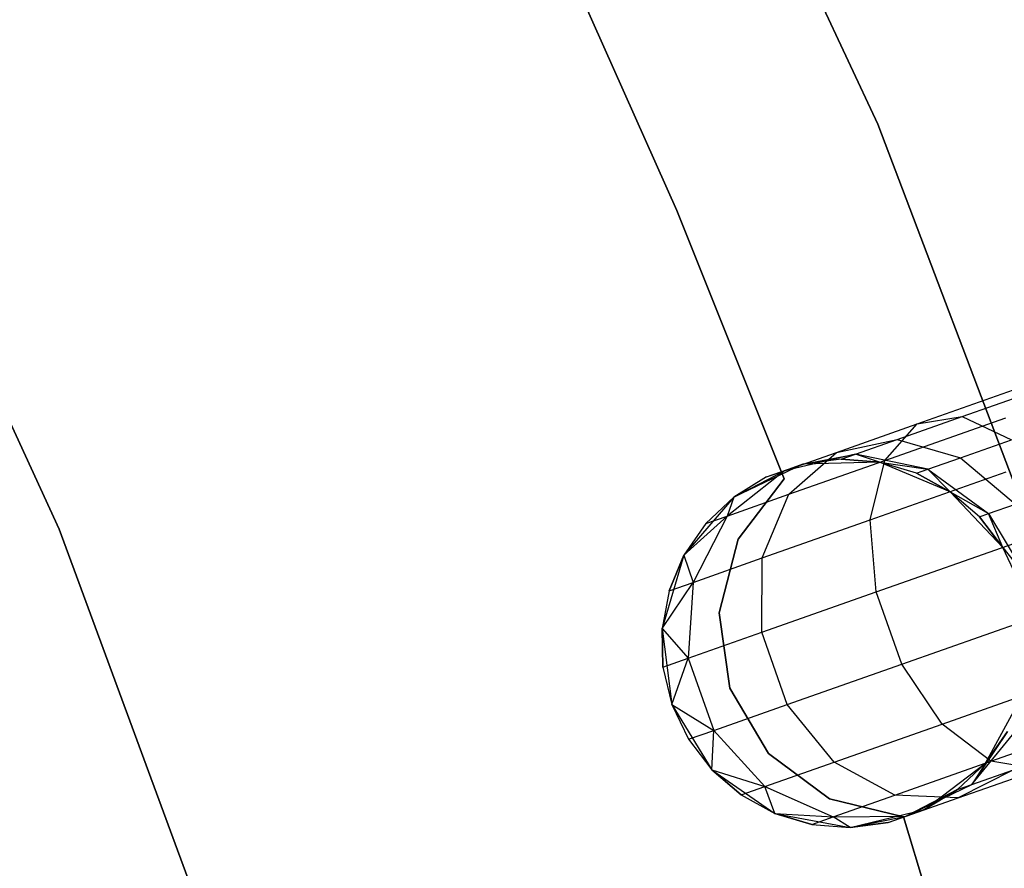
# Model space of a CAD drawing. Extents: x -102 to 102, y -101 to 102.
# Tile 391 of 481: x 34.45 to 39.79, y 12.5 to 17.11. Entities that reach past the tile are written whole.
import ezdxf

# ---------------------------------------------------------------- set-up
doc = ezdxf.new("R2010")
doc.units = 0
doc.header["$LTSCALE"] = 25.4
doc.layers.get('0').update_dxf_attribs({"linetype": 'CONTINUOUS'})

# ---------------------------------------------------------------- blocks, each defined once
blk = doc.blocks.new('NL2500011659_STL')
at = {"color": 0}
for p, q in [((37.7254, 19.4864, 1), (39.1069, 16.5426, 1)), ((39.1069, 16.5426, -6.5), (37.7254, 19.4864, -6.5)), ((39.1069, 16.5426, -6.5), (37.7254, 19.4864, -6.5)), ((37.7254, 19.4864, 1), (39.1069, 16.5426, 1)), ((37.3758, 17.5066), (38.0145, 16.0737)), ((38.0145, 16.0737, -2), (37.3758, 17.5066, -2)), ((38.0145, 16.0737, -2), (37.3758, 17.5066, -2)), ((37.3758, 17.5066), (38.0145, 16.0737)), ((34.6609, 14.3445, -2), (33.4282, 17.0185, -2)), ((33.4282, 17.0185), (34.6609, 14.3445)), ((33.4282, 17.0185), (34.6609, 14.3445)), ((34.6609, 14.3445, -2), (33.4282, 17.0185, -2)), ((39.1069, 16.5426, 1), (40.259, 13.5016, 1)), ((40.259, 13.5016, -6.5), (39.1069, 16.5426, -6.5)), ((39.1069, 16.5426, -6.5), (39.1069, 16.5426, 1)), ((39.1069, 16.5426, -6.5), (39.1069, 16.5426, 1)), ((40.259, 13.5016, -6.5), (39.1069, 16.5426, -6.5)), ((39.1069, 16.5426, 1), (40.259, 13.5016, 1)), ((38.0145, 16.0737), (38.0145, 16.0737, -2)), ((38.0145, 16.0737), (38.5983, 14.6176)), ((38.5983, 14.6176, -2), (38.0145, 16.0737, -2)), ((38.0145, 16.0737), (38.0145, 16.0737, -2)), ((38.5983, 14.6176, -2), (38.0145, 16.0737, -2)), ((38.0145, 16.0737), (38.5983, 14.6176)), ((39.3205, 14.9153, -7.2026), (39.8738, 15.1103, -7.5015)), ((39.3205, 14.9153, -7.2026), (39.8738, 15.1103, -7.5015)), ((39.5642, 14.9551, -6.868), (40.0088, 15.1117, -7.1082)), ((39.5642, 14.9551, -6.868), (40.0088, 15.1117, -7.1082)), ((39.1439, 14.7168, -7.5225), (39.8012, 14.9485, -7.8776)), ((39.1439, 14.7168, -7.5225), (39.8012, 14.9485, -7.8776)), ((39.2113, 14.8307, -6.4939), (39.5642, 14.9551, -6.868)), ((39.2113, 14.8307, -6.4939), (39.5642, 14.9551, -6.868)), ((39.3205, 14.9153, -7.2026), (39.5642, 14.9551, -6.868)), ((39.3205, 14.9153, -7.2026), (39.5642, 14.9551, -6.868)), ((39.5642, 14.9551, -6.868), (39.8329, 14.8293, -6.5767)), ((39.5642, 14.9551, -6.868), (39.8329, 14.8293, -6.5767)), ((38.8813, 14.7605, -6.737), (39.3205, 14.9153, -7.2026)), ((38.8813, 14.7605, -6.737), (39.3205, 14.9153, -7.2026)), ((39.1439, 14.7168, -7.5225), (39.3205, 14.9153, -7.2026)), ((39.1439, 14.7168, -7.5225), (39.3205, 14.9153, -7.2026)), ((38.8813, 14.7605, -6.737), (39.2113, 14.8307, -6.4939)), ((38.8813, 14.7605, -6.737), (39.2113, 14.8307, -6.4939)), ((38.9848, 14.7509, -6.0225), (39.2113, 14.8307, -6.4939)), ((38.9848, 14.7509, -6.0225), (39.2113, 14.8307, -6.4939)), ((39.2113, 14.8307, -6.4939), (39.5552, 14.7315, -6.2823)), ((39.2113, 14.8307, -6.4939), (39.5552, 14.7315, -6.2823)), ((39.5552, 14.7315, -6.2823), (39.8329, 14.8293, -6.5767)), ((39.5552, 14.7315, -6.2823), (39.8329, 14.8293, -6.5767)), ((38.5994, 14.6612, -6.1503), (38.8813, 14.7605, -6.737)), ((38.5994, 14.6612, -6.1503), (38.8813, 14.7605, -6.737)), ((38.6223, 14.533, -6.9695), (38.8813, 14.7605, -6.737)), ((38.6223, 14.533, -6.9695), (38.8813, 14.7605, -6.737)), ((38.9848, 14.7509, -6.0225), (38.5994, 14.6612, -6.1503)), ((38.9848, 14.7509, -6.0225), (38.5994, 14.6612, -6.1503)), ((38.6223, 14.533, -6.9695), (39.1439, 14.7168, -7.5225)), ((38.6223, 14.533, -6.9695), (39.1439, 14.7168, -7.5225)), ((38.6994, 14.6964, -5.5), (38.9848, 14.7509, -6.0225)), ((38.6994, 14.6964, -5.5), (38.9848, 14.7509, -6.0225)), ((38.9068, 14.7234, -5.5), (38.6994, 14.6964, 0)), ((38.9068, 14.7234, -5.5), (38.6994, 14.6964, -5.5)), ((38.9068, 14.7234, -5.5), (38.6994, 14.6964, 0)), ((38.9068, 14.7234, -5.5), (38.6994, 14.6964, -5.5)), ((39.1151, 14.7067, 0), (38.6994, 14.6964, 0)), ((39.1151, 14.7067, 0), (38.6994, 14.6964, 0)), ((38.9068, 14.7234, -5.5), (38.9848, 14.7509, -6.0225)), ((38.9068, 14.7234, -5.5), (38.9848, 14.7509, -6.0225)), ((39.1151, 14.7067, -5.5), (38.9068, 14.7234, -5.5)), ((38.9068, 14.7234, -5.5), (39.1151, 14.7067, 0)), ((38.9068, 14.7234, -5.5), (39.1151, 14.7067, 0)), ((39.1151, 14.7067, -5.5), (38.9068, 14.7234, -5.5)), ((39.1151, 14.7067, -5.5), (38.9848, 14.7509, -6.0225)), ((39.1151, 14.7067, -5.5), (38.9848, 14.7509, -6.0225)), ((39.3769, 14.6686, -5.9113), (38.9848, 14.7509, -6.0225)), ((39.3769, 14.6686, -5.9113), (38.9848, 14.7509, -6.0225)), ((39.0651, 14.394, -7.7725), (39.1439, 14.7168, -7.5225)), ((39.0651, 14.394, -7.7725), (39.1439, 14.7168, -7.5225)), ((39.4991, 14.547, 0), (39.1151, 14.7067, 0)), ((39.3155, 14.647, -5.5), (39.1151, 14.7067, 0)), ((39.4991, 14.547, 0), (39.1151, 14.7067, 0)), ((39.3155, 14.647, -5.5), (39.1151, 14.7067, -5.5)), ((39.1151, 14.7067, -5.5), (39.1151, 14.7067, 0)), ((39.3155, 14.647, -5.5), (39.1151, 14.7067, 0)), ((39.1151, 14.7067, -5.5), (39.1151, 14.7067, 0)), ((39.1151, 14.7067, -5.5), (39.3769, 14.6686, -5.9113)), ((39.3155, 14.647, -5.5), (39.1151, 14.7067, -5.5)), ((39.1151, 14.7067, -5.5), (39.3769, 14.6686, -5.9113)), ((39.3769, 14.6686, -5.9113), (39.5552, 14.7315, -6.2823)), ((39.3769, 14.6686, -5.9113), (39.5552, 14.7315, -6.2823)), ((39.5552, 14.7315, -6.2823), (39.8535, 14.4799, -6.1386)), ((39.5552, 14.7315, -6.2823), (39.8535, 14.4799, -6.1386)), ((38.5994, 14.6612, -6.1503), (38.2874, 14.415, -6.2725)), ((38.5994, 14.6612, -6.1503), (38.2874, 14.415, -6.2725)), ((38.6994, 14.6964, 0), (38.3238, 14.518, 0)), ((38.6994, 14.6964, 0), (38.3238, 14.518, 0)), ((38.3238, 14.518, -5.5), (38.5994, 14.6612, -6.1503)), ((38.3238, 14.518, -5.5), (38.5994, 14.6612, -6.1503)), ((38.5023, 14.627, -5.5), (38.6994, 14.6964, 0)), ((38.5023, 14.627, -5.5), (38.6994, 14.6964, 0)), ((38.5023, 14.627, -5.5), (38.5994, 14.6612, -6.1503)), ((38.5023, 14.627, -5.5), (38.5994, 14.6612, -6.1503)), ((38.6994, 14.6964, -5.5), (38.5994, 14.6612, -6.1503)), ((38.6994, 14.6964, -5.5), (38.5994, 14.6612, -6.1503)), ((38.6994, 14.6964, -5.5), (38.6994, 14.6964, 0)), ((38.6994, 14.6964, -5.5), (38.6994, 14.6964, 0)), ((39.0651, 14.394, -7.7725), (39.8037, 14.6543, -8.1715)), ((39.0651, 14.394, -7.7725), (39.8037, 14.6543, -8.1715)), ((39.3155, 14.647, -5.5), (39.3769, 14.6686, -5.9113)), ((39.3155, 14.647, -5.5), (39.3769, 14.6686, -5.9113)), ((39.3769, 14.6686, -5.9113), (39.708, 14.4286, -5.8357)), ((39.4991, 14.547, -5.5), (39.3769, 14.6686, -5.9113)), ((39.4991, 14.547, -5.5), (39.3769, 14.6686, -5.9113)), ((39.3769, 14.6686, -5.9113), (39.708, 14.4286, -5.8357)), ((38.5023, 14.627, -5.5), (38.3238, 14.518, 0)), ((38.5023, 14.627, -5.5), (38.3238, 14.518, -5.5)), ((38.5023, 14.627, -5.5), (38.3238, 14.518, 0)), ((38.5023, 14.627, -5.5), (38.3238, 14.518, -5.5)), ((38.5983, 14.6176), (38.3482, 14.2891)), ((38.3482, 14.2891, -2), (38.5983, 14.6176, -2)), ((38.3482, 14.2891, -2), (38.5983, 14.6176, -2)), ((38.5983, 14.6176), (38.3482, 14.2891)), ((38.5983, 14.6176), (38.5983, 14.6176, -2)), ((38.5983, 14.6176), (38.5983, 14.6176, -2)), ((39.4991, 14.547, -5.5), (39.3155, 14.647, -5.5)), ((39.3155, 14.647, -5.5), (39.4991, 14.547, 0)), ((39.3155, 14.647, -5.5), (39.4991, 14.547, 0)), ((39.4991, 14.547, -5.5), (39.3155, 14.647, -5.5)), ((39.7848, 14.2449, 0), (39.4991, 14.547, 0)), ((39.6578, 14.4109, -5.5), (39.4991, 14.547, 0)), ((39.7848, 14.2449, 0), (39.4991, 14.547, 0)), ((39.6578, 14.4109, -5.5), (39.4991, 14.547, -5.5)), ((39.4991, 14.547, -5.5), (39.4991, 14.547, 0)), ((39.6578, 14.4109, -5.5), (39.4991, 14.547, 0)), ((39.4991, 14.547, -5.5), (39.4991, 14.547, 0)), ((39.4991, 14.547, -5.5), (39.708, 14.4286, -5.8357)), ((39.4991, 14.547, -5.5), (39.708, 14.4286, -5.8357)), ((39.6578, 14.4109, -5.5), (39.4991, 14.547, -5.5)), ((38.3238, 14.518, 0), (38.0533, 14.2022, 0)), ((38.3238, 14.518, 0), (38.0533, 14.2022, 0)), ((38.3238, 14.518, -5.5), (38.172, 14.3743, -5.5)), ((38.172, 14.3743, -5.5), (38.3238, 14.518, 0)), ((38.172, 14.3743, -5.5), (38.3238, 14.518, 0)), ((38.3238, 14.518, -5.5), (38.172, 14.3743, -5.5)), ((38.2874, 14.415, -6.2725), (38.6223, 14.533, -6.9695)), ((38.2874, 14.415, -6.2725), (38.6223, 14.533, -6.9695)), ((38.3238, 14.518, -5.5), (38.2874, 14.415, -6.2725)), ((38.3238, 14.518, -5.5), (38.2874, 14.415, -6.2725)), ((38.3238, 14.518, -5.5), (38.3238, 14.518, 0)), ((38.3238, 14.518, -5.5), (38.3238, 14.518, 0)), ((38.479, 14.1875, -7.1511), (38.6223, 14.533, -6.9695)), ((38.479, 14.1875, -7.1511), (38.6223, 14.533, -6.9695)), ((39.708, 14.4286, -5.8357), (39.8535, 14.4799, -6.1386)), ((39.708, 14.4286, -5.8357), (39.8535, 14.4799, -6.1386)), ((38.0533, 14.2022, -5.5), (38.2874, 14.415, -6.2725)), ((38.0533, 14.2022, -5.5), (38.2874, 14.415, -6.2725)), ((38.2874, 14.415, -6.2725), (38.1027, 14.0549, -6.368)), ((38.2874, 14.415, -6.2725), (38.1027, 14.0549, -6.368)), ((38.172, 14.3743, -5.5), (38.2874, 14.415, -6.2725)), ((38.172, 14.3743, -5.5), (38.2874, 14.415, -6.2725)), ((38.479, 14.1875, -7.1511), (39.0651, 14.394, -7.7725)), ((38.479, 14.1875, -7.1511), (39.0651, 14.394, -7.7725)), ((39.0976, 14.0027, -7.9094), (39.0651, 14.394, -7.7725)), ((39.0976, 14.0027, -7.9094), (39.0651, 14.394, -7.7725)), ((39.6578, 14.4109, -5.5), (39.708, 14.4286, -5.8357)), ((39.6578, 14.4109, -5.5), (39.708, 14.4286, -5.8357)), ((39.7848, 14.2449, -5.5), (39.6578, 14.4109, -5.5)), ((39.6578, 14.4109, -5.5), (39.7848, 14.2449, 0)), ((39.6578, 14.4109, -5.5), (39.7848, 14.2449, 0)), ((39.7848, 14.2449, -5.5), (39.6578, 14.4109, -5.5)), ((39.7848, 14.2449, -5.5), (39.708, 14.4286, -5.8357)), ((39.708, 14.4286, -5.8357), (39.9207, 14.0723, -5.809)), ((39.708, 14.4286, -5.8357), (39.9207, 14.0723, -5.809)), ((39.7848, 14.2449, -5.5), (39.708, 14.4286, -5.8357)), ((35.6801, 11.582, -2), (34.6609, 14.3445, -2)), ((34.6609, 14.3445), (35.6801, 11.582)), ((34.6609, 14.3445), (35.6801, 11.582)), ((34.6609, 14.3445), (34.6609, 14.3445, -2)), ((35.6801, 11.582, -2), (34.6609, 14.3445, -2)), ((34.6609, 14.3445), (34.6609, 14.3445, -2)), ((38.172, 14.3743, -5.5), (38.0533, 14.2022, 0)), ((38.172, 14.3743, -5.5), (38.0533, 14.2022, -5.5)), ((38.172, 14.3743, -5.5), (38.0533, 14.2022, 0)), ((38.172, 14.3743, -5.5), (38.0533, 14.2022, -5.5)), ((38.3482, 14.2891), (38.2441, 13.8896)), ((38.2441, 13.8896, -2), (38.3482, 14.2891, -2)), ((38.2441, 13.8896, -2), (38.3482, 14.2891, -2)), ((38.3482, 14.2891), (38.2441, 13.8896)), ((38.3482, 14.2891), (38.3482, 14.2891, -2)), ((38.3482, 14.2891), (38.3482, 14.2891, -2)), ((39.0976, 14.0027, -7.9094), (39.8806, 14.2786, -8.3324)), ((39.0976, 14.0027, -7.9094), (39.8806, 14.2786, -8.3324)), ((39.8745, 14.0561, 0), (39.7848, 14.2449, 0)), ((39.8745, 14.0561, -5.5), (39.7848, 14.2449, -5.5)), ((39.7848, 14.2449, -5.5), (39.7848, 14.2449, 0)), ((39.8745, 14.0561, 0), (39.7848, 14.2449, 0)), ((39.7848, 14.2449, -5.5), (39.7848, 14.2449, 0)), ((39.7848, 14.2449, -5.5), (39.9207, 14.0723, -5.809)), ((39.7848, 14.2449, -5.5), (39.9207, 14.0723, -5.809)), ((39.8745, 14.0561, -5.5), (39.7848, 14.2449, -5.5)), ((38.0533, 14.2022, 0), (37.9346, 13.8037, 0)), ((38.0533, 14.2022, 0), (37.9346, 13.8037, 0)), ((38.0533, 14.2022, -5.5), (37.973, 14.0092, -5.5)), ((37.973, 14.0092, -5.5), (38.0533, 14.2022, 0)), ((37.973, 14.0092, -5.5), (38.0533, 14.2022, 0)), ((38.0533, 14.2022, -5.5), (37.973, 14.0092, -5.5)), ((38.0533, 14.2022, -5.5), (38.0533, 14.2022, 0)), ((38.0533, 14.2022, -5.5), (38.0533, 14.2022, 0)), ((38.0533, 14.2022, -5.5), (38.1027, 14.0549, -6.368)), ((38.0533, 14.2022, -5.5), (38.1027, 14.0549, -6.368)), ((38.1027, 14.0549, -6.368), (38.479, 14.1875, -7.1511)), ((38.1027, 14.0549, -6.368), (38.479, 14.1875, -7.1511)), ((38.4762, 13.7837, -7.2505), (38.479, 14.1875, -7.1511)), ((38.4762, 13.7837, -7.2505), (38.479, 14.1875, -7.1511)), ((37.9346, 13.8037, -5.5), (38.1027, 14.0549, -6.368)), ((37.9346, 13.8037, -5.5), (38.1027, 14.0549, -6.368)), ((37.973, 14.0092, -5.5), (37.9346, 13.8037, 0)), ((37.973, 14.0092, -5.5), (37.9346, 13.8037, -5.5)), ((37.973, 14.0092, -5.5), (37.9346, 13.8037, 0)), ((37.973, 14.0092, -5.5), (37.9346, 13.8037, -5.5)), ((37.973, 14.0092, -5.5), (38.1027, 14.0549, -6.368)), ((37.973, 14.0092, -5.5), (38.1027, 14.0549, -6.368)), ((38.1027, 14.0549, -6.368), (38.0772, 13.6432, -6.4203)), ((38.1027, 14.0549, -6.368), (38.0772, 13.6432, -6.4203)), ((38.4762, 13.7837, -7.2505), (39.0976, 14.0027, -7.9094)), ((38.4762, 13.7837, -7.2505), (39.0976, 14.0027, -7.9094)), ((39.2358, 13.6105, -7.9094), (39.0976, 14.0027, -7.9094)), ((39.2358, 13.6105, -7.9094), (39.0976, 14.0027, -7.9094)), ((38.2441, 13.8896), (38.2441, 13.8896, -2)), ((38.2441, 13.8896), (38.2441, 13.8896, -2)), ((38.2441, 13.8896), (38.302, 13.4809)), ((38.302, 13.4809, -2), (38.2441, 13.8896, -2)), ((38.302, 13.4809, -2), (38.2441, 13.8896, -2)), ((38.2441, 13.8896), (38.302, 13.4809)), ((39.2358, 13.6105, -7.9094), (40.0188, 13.8865, -8.3324)), ((39.2358, 13.6105, -7.9094), (40.0188, 13.8865, -8.3324)), ((37.9346, 13.8037, 0), (37.9882, 13.3914, 0)), ((37.9346, 13.8037, -5.5), (37.9346, 13.8037, 0)), ((37.9346, 13.8037, -5.5), (37.9346, 13.8037, 0)), ((37.9346, 13.8037, -5.5), (37.9397, 13.5947, -5.5)), ((37.9397, 13.5947, -5.5), (37.9346, 13.8037, 0)), ((37.9397, 13.5947, -5.5), (37.9346, 13.8037, 0)), ((37.9346, 13.8037, 0), (37.9882, 13.3914, 0)), ((37.9346, 13.8037, -5.5), (37.9397, 13.5947, -5.5)), ((37.9346, 13.8037, -5.5), (38.0772, 13.6432, -6.4203)), ((37.9346, 13.8037, -5.5), (38.0772, 13.6432, -6.4203)), ((38.0772, 13.6432, -6.4203), (38.4762, 13.7837, -7.2505)), ((38.0772, 13.6432, -6.4203), (38.4762, 13.7837, -7.2505)), ((38.6144, 13.3916, -7.2505), (38.4762, 13.7837, -7.2505)), ((38.6144, 13.3916, -7.2505), (38.4762, 13.7837, -7.2505)), ((37.9397, 13.5947, -5.5), (38.0772, 13.6432, -6.4203)), ((37.9397, 13.5947, -5.5), (38.0772, 13.6432, -6.4203)), ((37.9882, 13.3914, -5.5), (38.0772, 13.6432, -6.4203)), ((37.9882, 13.3914, -5.5), (38.0772, 13.6432, -6.4203)), ((38.0772, 13.6432, -6.4203), (38.2154, 13.251, -6.4203)), ((38.0772, 13.6432, -6.4203), (38.2154, 13.251, -6.4203)), ((37.9397, 13.5947, -5.5), (37.9882, 13.3914, 0)), ((37.9397, 13.5947, -5.5), (37.9882, 13.3914, 0)), ((37.9397, 13.5947, -5.5), (37.9882, 13.3914, -5.5)), ((37.9397, 13.5947, -5.5), (37.9882, 13.3914, -5.5)), ((38.6144, 13.3916, -7.2505), (39.2358, 13.6105, -7.9094)), ((38.6144, 13.3916, -7.2505), (39.2358, 13.6105, -7.9094)), ((39.4558, 13.2853, -7.7725), (39.2358, 13.6105, -7.9094)), ((39.4558, 13.2853, -7.7725), (39.2358, 13.6105, -7.9094)), ((39.4558, 13.2853, -7.7725), (40.1944, 13.5456, -8.1715)), ((39.4558, 13.2853, -7.7725), (40.1944, 13.5456, -8.1715)), ((38.302, 13.4809), (38.302, 13.4809, -2)), ((38.302, 13.4809), (38.302, 13.4809, -2)), ((38.302, 13.4809), (38.5131, 13.126)), ((38.5131, 13.126, -2), (38.302, 13.4809, -2)), ((38.5131, 13.126, -2), (38.302, 13.4809, -2)), ((38.302, 13.4809), (38.5131, 13.126)), ((39.6908, 13.0731, 0), (39.8898, 13.4382, 0)), ((39.6908, 13.0731, 0), (39.8898, 13.4382, 0)), ((37.9882, 13.3914, 0), (38.205, 13.0365, 0)), ((37.9882, 13.3914, 0), (38.205, 13.0365, 0)), ((37.9882, 13.3914, 0), (38.0779, 13.2025, -5.5)), ((37.9882, 13.3914, -5.5), (37.9882, 13.3914, 0)), ((37.9882, 13.3914, -5.5), (37.9882, 13.3914, 0)), ((37.9882, 13.3914, -5.5), (38.0779, 13.2025, -5.5)), ((37.9882, 13.3914, 0), (38.0779, 13.2025, -5.5)), ((37.9882, 13.3914, -5.5), (38.0779, 13.2025, -5.5)), ((37.9882, 13.3914, -5.5), (38.2154, 13.251, -6.4203)), ((37.9882, 13.3914, -5.5), (38.2154, 13.251, -6.4203)), ((38.2154, 13.251, -6.4203), (38.6144, 13.3916, -7.2505)), ((38.2154, 13.251, -6.4203), (38.6144, 13.3916, -7.2505)), ((38.8697, 13.0788, -7.1511), (38.6144, 13.3916, -7.2505)), ((38.8697, 13.0788, -7.1511), (38.6144, 13.3916, -7.2505)), ((39.7196, 13.0832, -7.5225), (40.3769, 13.3149, -7.8776)), ((39.7196, 13.0832, -7.5225), (40.3769, 13.3149, -7.8776)), ((38.8697, 13.0788, -7.1511), (39.4558, 13.2853, -7.7725)), ((38.8697, 13.0788, -7.1511), (39.4558, 13.2853, -7.7725)), ((39.7196, 13.0832, -7.5225), (39.4558, 13.2853, -7.7725)), ((39.7196, 13.0832, -7.5225), (39.4558, 13.2853, -7.7725)), ((39.617, 12.9569, -6.0225), (39.8709, 13.2668, -5.9113)), ((39.617, 12.9569, -6.0225), (39.8709, 13.2668, -5.9113)), ((38.0779, 13.2025, -5.5), (38.2154, 13.251, -6.4203)), ((38.0779, 13.2025, -5.5), (38.2154, 13.251, -6.4203)), ((38.205, 13.0365, -5.5), (38.2154, 13.251, -6.4203)), ((38.205, 13.0365, -5.5), (38.2154, 13.251, -6.4203)), ((38.2154, 13.251, -6.4203), (38.4934, 12.9461, -6.368)), ((38.2154, 13.251, -6.4203), (38.4934, 12.9461, -6.368)), ((39.8095, 13.2452, -5.5), (39.617, 12.9569, -6.0225)), ((39.8095, 13.2452, -5.5), (39.617, 12.9569, -6.0225)), ((39.6908, 13.0731, -5.5), (39.8095, 13.2452, -5.5)), ((39.8095, 13.2452, -5.5), (39.6908, 13.0731, 0)), ((39.8095, 13.2452, -5.5), (39.6908, 13.0731, 0)), ((39.6908, 13.0731, -5.5), (39.8095, 13.2452, -5.5)), ((38.0779, 13.2025, -5.5), (38.205, 13.0365, 0)), ((38.0779, 13.2025, -5.5), (38.205, 13.0365, -5.5)), ((38.0779, 13.2025, -5.5), (38.205, 13.0365, 0)), ((38.0779, 13.2025, -5.5), (38.205, 13.0365, -5.5)), ((38.5131, 13.126), (38.5131, 13.126, -2)), ((38.5131, 13.126), (38.5131, 13.126, -2)), ((38.5131, 13.126), (38.8446, 12.88)), ((38.8446, 12.88, -2), (38.5131, 13.126, -2)), ((38.8446, 12.88, -2), (38.5131, 13.126, -2)), ((38.5131, 13.126), (38.8446, 12.88)), ((38.4934, 12.9461, -6.368), (38.8697, 13.0788, -7.1511)), ((38.4934, 12.9461, -6.368), (38.8697, 13.0788, -7.1511)), ((39.198, 12.8994, -6.9695), (38.8697, 13.0788, -7.1511)), ((39.198, 12.8994, -6.9695), (38.8697, 13.0788, -7.1511)), ((39.198, 12.8994, -6.9695), (39.7196, 13.0832, -7.5225)), ((39.198, 12.8994, -6.9695), (39.7196, 13.0832, -7.5225)), ((39.3605, 12.8205, 0), (39.6908, 13.0731, 0)), ((39.3605, 12.8205, 0), (39.6908, 13.0731, 0)), ((39.5389, 12.9294, -5.5), (39.6908, 13.0731, 0)), ((39.5389, 12.9294, -5.5), (39.6908, 13.0731, -5.5)), ((39.5389, 12.9294, -5.5), (39.6908, 13.0731, 0)), ((39.5389, 12.9294, -5.5), (39.6908, 13.0731, -5.5)), ((39.6908, 13.0731, -5.5), (39.617, 12.9569, -6.0225)), ((39.6908, 13.0731, -5.5), (39.617, 12.9569, -6.0225)), ((39.6908, 13.0731, -5.5), (39.6908, 13.0731, 0)), ((39.6908, 13.0731, -5.5), (39.6908, 13.0731, 0)), ((39.9815, 13.0393, -7.2026), (39.7196, 13.0832, -7.5225)), ((39.9815, 13.0393, -7.2026), (39.7196, 13.0832, -7.5225)), ((38.205, 13.0365, 0), (38.5473, 12.8004, 0)), ((38.205, 13.0365, -5.5), (38.205, 13.0365, 0)), ((38.205, 13.0365, -5.5), (38.205, 13.0365, 0)), ((38.205, 13.0365, -5.5), (38.3637, 12.9005, -5.5)), ((38.3637, 12.9005, -5.5), (38.205, 13.0365, 0)), ((38.3637, 12.9005, -5.5), (38.205, 13.0365, 0)), ((38.205, 13.0365, 0), (38.5473, 12.8004, 0)), ((38.205, 13.0365, -5.5), (38.3637, 12.9005, -5.5)), ((38.205, 13.0365, -5.5), (38.4934, 12.9461, -6.368)), ((38.205, 13.0365, -5.5), (38.4934, 12.9461, -6.368)), ((39.5424, 12.8846, -6.737), (39.9815, 13.0393, -7.2026)), ((39.5424, 12.8846, -6.737), (39.9815, 13.0393, -7.2026)), ((39.8435, 13.0368, -6.4939), (39.5424, 12.8846, -6.737)), ((39.8435, 13.0368, -6.4939), (39.5424, 12.8846, -6.737)), ((39.617, 12.9569, -6.0225), (39.8435, 13.0368, -6.4939)), ((39.617, 12.9569, -6.0225), (39.8435, 13.0368, -6.4939)), ((38.3637, 12.9005, -5.5), (38.4934, 12.9461, -6.368)), ((38.3637, 12.9005, -5.5), (38.4934, 12.9461, -6.368)), ((38.5473, 12.8004, -5.5), (38.4934, 12.9461, -6.368)), ((38.4934, 12.9461, -6.368), (38.863, 12.7814, -6.2725)), ((38.5473, 12.8004, -5.5), (38.4934, 12.9461, -6.368)), ((38.4934, 12.9461, -6.368), (38.863, 12.7814, -6.2725)), ((39.2605, 12.7852, -6.1503), (39.617, 12.9569, -6.0225)), ((39.2605, 12.7852, -6.1503), (39.617, 12.9569, -6.0225)), ((39.5389, 12.9294, -5.5), (39.617, 12.9569, -6.0225)), ((39.5389, 12.9294, -5.5), (39.617, 12.9569, -6.0225)), ((38.3637, 12.9005, -5.5), (38.5473, 12.8004, 0)), ((38.3637, 12.9005, -5.5), (38.5473, 12.8004, -5.5)), ((38.3637, 12.9005, -5.5), (38.5473, 12.8004, 0)), ((38.3637, 12.9005, -5.5), (38.5473, 12.8004, -5.5)), ((38.863, 12.7814, -6.2725), (39.198, 12.8994, -6.9695)), ((38.863, 12.7814, -6.2725), (39.198, 12.8994, -6.9695)), ((39.5424, 12.8846, -6.737), (39.198, 12.8994, -6.9695)), ((39.5424, 12.8846, -6.737), (39.198, 12.8994, -6.9695)), ((39.5389, 12.9294, -5.5), (39.2605, 12.7852, -6.1503)), ((39.5389, 12.9294, -5.5), (39.2605, 12.7852, -6.1503)), ((39.3605, 12.8205, -5.5), (39.5389, 12.9294, -5.5)), ((39.5389, 12.9294, -5.5), (39.3605, 12.8205, 0)), ((39.5389, 12.9294, -5.5), (39.3605, 12.8205, 0)), ((39.3605, 12.8205, -5.5), (39.5389, 12.9294, -5.5)), ((38.8446, 12.88), (38.8446, 12.88, -2)), ((38.8446, 12.88), (38.8446, 12.88, -2)), ((38.8446, 12.88), (39.2454, 12.7808)), ((39.2454, 12.7808, -2), (38.8446, 12.88, -2)), ((39.2454, 12.7808, -2), (38.8446, 12.88, -2)), ((38.8446, 12.88), (39.2454, 12.7808)), ((39.2605, 12.7852, -6.1503), (39.5424, 12.8846, -6.737)), ((39.2605, 12.7852, -6.1503), (39.5424, 12.8846, -6.737)), ((38.5473, 12.8004, 0), (38.956, 12.724, 0)), ((38.5473, 12.8004, -5.5), (38.5473, 12.8004, 0)), ((38.5473, 12.8004, -5.5), (38.5473, 12.8004, 0)), ((38.5473, 12.8004, -5.5), (38.7476, 12.7407, -5.5)), ((38.7476, 12.7407, -5.5), (38.5473, 12.8004, 0)), ((38.7476, 12.7407, -5.5), (38.5473, 12.8004, 0)), ((38.5473, 12.8004, 0), (38.956, 12.724, 0)), ((38.5473, 12.8004, -5.5), (38.7476, 12.7407, -5.5)), ((38.5473, 12.8004, -5.5), (38.863, 12.7814, -6.2725)), ((38.5473, 12.8004, -5.5), (38.863, 12.7814, -6.2725)), ((38.7476, 12.7407, -5.5), (38.863, 12.7814, -6.2725)), ((38.7476, 12.7407, -5.5), (38.863, 12.7814, -6.2725)), ((38.863, 12.7814, -6.2725), (39.2605, 12.7852, -6.1503)), ((38.863, 12.7814, -6.2725), (39.2605, 12.7852, -6.1503)), ((38.956, 12.724, -5.5), (38.863, 12.7814, -6.2725)), ((38.956, 12.724, -5.5), (38.863, 12.7814, -6.2725)), ((38.956, 12.724, 0), (39.3605, 12.8205, 0)), ((38.956, 12.724, 0), (39.3605, 12.8205, 0)), ((38.956, 12.724, -5.5), (39.2605, 12.7852, -6.1503)), ((38.956, 12.724, -5.5), (39.2605, 12.7852, -6.1503)), ((39.1633, 12.751, -5.5), (39.3605, 12.8205, 0)), ((39.1633, 12.751, -5.5), (39.3605, 12.8205, 0)), ((39.1633, 12.751, -5.5), (39.2605, 12.7852, -6.1503)), ((39.1633, 12.751, -5.5), (39.2605, 12.7852, -6.1503)), ((39.2454, 12.7808), (39.2454, 12.7808, -2)), ((39.2454, 12.7808), (39.703, 11.2807)), ((39.703, 11.2807, -2), (39.2454, 12.7808, -2)), ((39.2454, 12.7808), (39.2454, 12.7808, -2)), ((39.703, 11.2807, -2), (39.2454, 12.7808, -2)), ((39.2454, 12.7808), (39.703, 11.2807)), ((39.3605, 12.8205, -5.5), (39.2605, 12.7852, -6.1503)), ((39.3605, 12.8205, -5.5), (39.2605, 12.7852, -6.1503)), ((39.3605, 12.8205, -5.5), (39.3605, 12.8205, 0)), ((39.3605, 12.8205, -5.5), (39.3605, 12.8205, 0)), ((38.7476, 12.7407, -5.5), (38.956, 12.724, 0)), ((38.7476, 12.7407, -5.5), (38.956, 12.724, -5.5)), ((38.7476, 12.7407, -5.5), (38.956, 12.724, 0)), ((38.7476, 12.7407, -5.5), (38.956, 12.724, -5.5)), ((38.956, 12.724, -5.5), (39.1633, 12.751, -5.5)), ((39.1633, 12.751, -5.5), (38.956, 12.724, 0)), ((39.1633, 12.751, -5.5), (38.956, 12.724, 0)), ((38.956, 12.724, -5.5), (39.1633, 12.751, -5.5)), ((38.956, 12.724, -5.5), (38.956, 12.724, 0)), ((38.956, 12.724, -5.5), (38.956, 12.724, 0))]:
    blk.add_line(p, q, dxfattribs=at)

msp = doc.modelspace()

# ---------------------------------------------------------------- block references
at = {"color": 0}
msp.add_blockref('NL2500011659_STL', (0, 0), dxfattribs=at)

doc.saveas('drawing.dxf')
